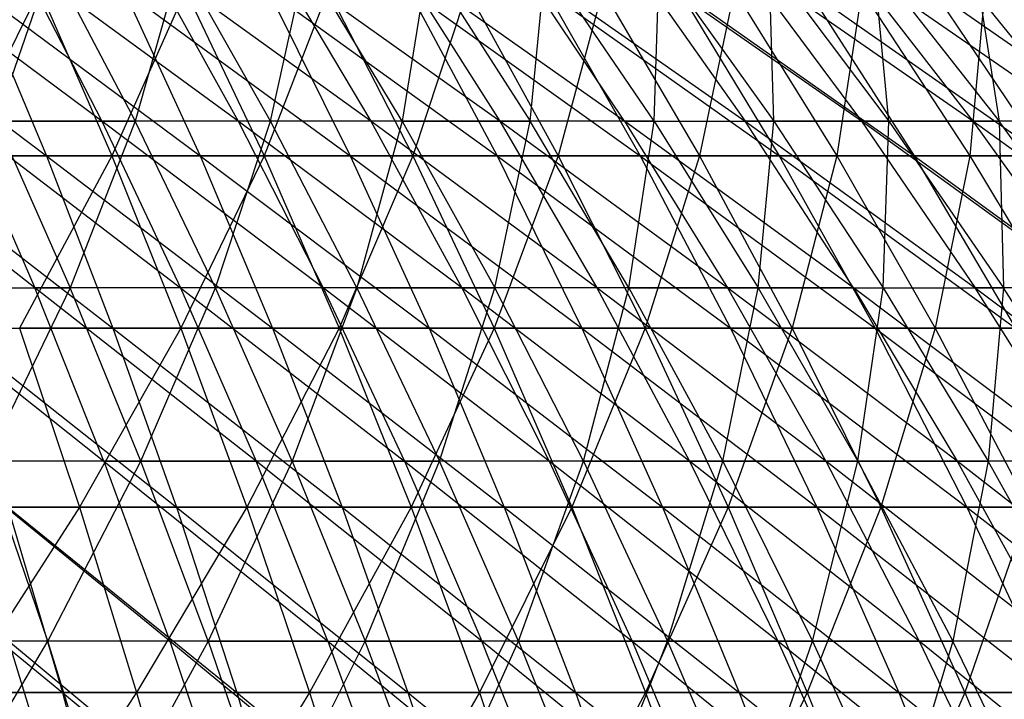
# Model space of a CAD drawing. Extents: x -125 to 125, y -143 to 0.
# Tile 301 of 406: x 17.32 to 27.79, y -46.67 to -39.44. Entities that reach past the tile are written whole.
import ezdxf

# ---------------------------------------------------------------- set-up
doc = ezdxf.new("R2010")
doc.units = 0
doc.header["$LTSCALE"] = 25.4
doc.layers.get('0').update_dxf_attribs({"linetype": 'CONTINUOUS'})

# ---------------------------------------------------------------- blocks, each defined once
blk = doc.blocks.new('NL2500027000_STL_3')
at = {"color": 0}
for p, q in [((18.195, -40.518, 33.584), (15.912, -38.823, 32.7)), ((18.195, -40.518, 33.584), (15.912, -38.823, 32.7)), ((17.074, -40.518, -34.168), (17.659, -38.823, -31.791)), ((17.074, -40.518, -34.168), (17.659, -38.823, -31.791)), ((19.643, -40.518, 32.758), (17.324, -38.823, 31.975)), ((17.324, -38.823, 31.975), (18.195, -40.518, 33.584)), ((17.324, -38.823, 31.975), (18.195, -40.518, 33.584)), ((19.643, -40.518, 32.758), (17.324, -38.823, 31.975)), ((17.659, -38.823, -31.791), (18.548, -40.518, -33.39)), ((17.659, -38.823, -31.791), (18.548, -40.518, -33.39)), ((19.029, -38.823, -30.99), (18.548, -40.518, -33.39)), ((19.029, -38.823, -30.99), (18.548, -40.518, -33.39)), ((21.053, -40.518, 31.87), (18.702, -38.823, 31.189)), ((18.702, -38.823, 31.189), (19.643, -40.518, 32.758)), ((18.702, -38.823, 31.189), (19.643, -40.518, 32.758)), ((21.053, -40.518, 31.87), (18.702, -38.823, 31.189)), ((19.987, -40.518, -32.55), (19.029, -38.823, -30.99)), ((19.987, -40.518, -32.55), (19.029, -38.823, -30.99)), ((19.987, -40.518, -32.55), (20.363, -38.823, -30.13)), ((19.987, -40.518, -32.55), (20.363, -38.823, -30.13)), ((22.423, -40.518, 30.921), (20.044, -38.823, 30.343)), ((20.044, -38.823, 30.343), (21.053, -40.518, 31.87)), ((20.044, -38.823, 30.343), (21.053, -40.518, 31.87)), ((22.423, -40.518, 30.921), (20.044, -38.823, 30.343)), ((21.387, -40.518, -31.647), (20.363, -38.823, -30.13)), ((21.387, -40.518, -31.647), (20.363, -38.823, -30.13)), ((23.751, -40.518, 29.914), (21.349, -38.823, 29.44)), ((21.349, -38.823, 29.44), (22.423, -40.518, 30.921)), ((21.349, -38.823, 29.44), (22.423, -40.518, 30.921)), ((23.751, -40.518, 29.914), (21.349, -38.823, 29.44)), ((21.658, -38.823, -29.214), (21.387, -40.518, -31.647)), ((21.658, -38.823, -29.214), (21.387, -40.518, -31.647)), ((21.658, -38.823, -29.214), (22.748, -40.518, -30.684)), ((21.658, -38.823, -29.214), (22.748, -40.518, -30.684)), ((23.751, -40.518, 29.914), (22.613, -38.823, 28.481)), ((22.613, -38.823, 28.481), (25.033, -40.518, 28.849)), ((23.751, -40.518, 29.914), (22.613, -38.823, 28.481)), ((22.613, -38.823, 28.481), (25.033, -40.518, 28.849)), ((22.748, -40.518, -30.684), (22.911, -38.823, -28.241)), ((22.748, -40.518, -30.684), (22.911, -38.823, -28.241)), ((24.064, -40.518, -29.662), (22.911, -38.823, -28.241)), ((24.064, -40.518, -29.662), (22.911, -38.823, -28.241)), ((26.268, -40.518, 27.73), (23.834, -38.823, 27.467)), ((23.834, -38.823, 27.467), (25.033, -40.518, 28.849)), ((23.834, -38.823, 27.467), (25.033, -40.518, 28.849)), ((26.268, -40.518, 27.73), (23.834, -38.823, 27.467)), ((24.064, -40.518, -29.662), (24.121, -38.823, -27.215)), ((24.064, -40.518, -29.662), (24.121, -38.823, -27.215)), ((24.121, -38.823, -27.215), (25.335, -40.518, -28.584)), ((24.121, -38.823, -27.215), (25.335, -40.518, -28.584)), ((27.452, -40.518, 26.558), (25.009, -38.823, 26.401)), ((25.009, -38.823, 26.401), (26.268, -40.518, 27.73)), ((25.009, -38.823, 26.401), (26.268, -40.518, 27.73)), ((27.452, -40.518, 26.558), (25.009, -38.823, 26.401)), ((25.335, -40.518, -28.584), (25.285, -38.823, -26.137)), ((25.285, -38.823, -26.137), (26.558, -40.518, -27.452)), ((25.285, -38.823, -26.137), (26.558, -40.518, -27.452)), ((25.335, -40.518, -28.584), (25.285, -38.823, -26.137)), ((28.584, -40.518, 25.335), (26.137, -38.823, 25.285)), ((26.137, -38.823, 25.285), (27.452, -40.518, 26.558)), ((26.137, -38.823, 25.285), (27.452, -40.518, 26.558)), ((28.584, -40.518, 25.335), (26.137, -38.823, 25.285)), ((26.558, -40.518, -27.452), (26.401, -38.823, -25.009)), ((26.401, -38.823, -25.009), (27.73, -40.518, -26.268)), ((26.401, -38.823, -25.009), (27.73, -40.518, -26.268)), ((26.558, -40.518, -27.452), (26.401, -38.823, -25.009)), ((27.215, -38.823, 24.121), (28.584, -40.518, 25.335)), ((27.215, -38.823, 24.121), (28.584, -40.518, 25.335)), ((27.467, -38.823, -23.834), (27.73, -40.518, -26.268)), ((27.467, -38.823, -23.834), (27.73, -40.518, -26.268)), ((15.275, -39.13, 38.117), (17.606, -40.888, 39.077)), ((15.275, -39.13, 38.117), (17.606, -40.888, 39.077)), ((17.534, -39.13, -37.132), (16.65, -40.888, -39.494)), ((17.534, -39.13, -37.132), (16.65, -40.888, -39.494)), ((16.868, -39.13, 37.439), (19.238, -40.888, 38.3)), ((16.868, -39.13, 37.439), (19.238, -40.888, 38.3)), ((16.868, -39.13, 37.439), (17.606, -40.888, 39.077)), ((16.868, -39.13, 37.439), (17.606, -40.888, 39.077)), ((17.534, -39.13, -37.132), (18.301, -40.888, -38.757)), ((17.534, -39.13, -37.132), (18.301, -40.888, -38.757)), ((19.083, -39.13, -36.36), (18.301, -40.888, -38.757)), ((19.083, -39.13, -36.36), (18.301, -40.888, -38.757)), ((18.432, -39.13, 36.695), (20.835, -40.888, 37.455)), ((18.432, -39.13, 36.695), (20.835, -40.888, 37.455)), ((18.432, -39.13, 36.695), (19.238, -40.888, 38.3)), ((18.432, -39.13, 36.695), (19.238, -40.888, 38.3)), ((19.083, -39.13, -36.36), (19.918, -40.888, -37.951)), ((19.083, -39.13, -36.36), (19.918, -40.888, -37.951)), ((20.599, -39.13, -35.523), (19.918, -40.888, -37.951)), ((20.599, -39.13, -35.523), (19.918, -40.888, -37.951)), ((19.962, -39.13, 35.885), (22.396, -40.888, 36.543)), ((19.962, -39.13, 35.885), (22.396, -40.888, 36.543)), ((19.962, -39.13, 35.885), (20.835, -40.888, 37.455)), ((19.962, -39.13, 35.885), (20.835, -40.888, 37.455)), ((20.599, -39.13, -35.523), (21.5, -40.888, -37.077)), ((20.599, -39.13, -35.523), (21.5, -40.888, -37.077)), ((21.457, -39.13, 35.012), (23.916, -40.888, 35.567)), ((21.457, -39.13, 35.012), (23.916, -40.888, 35.567)), ((21.457, -39.13, 35.012), (22.396, -40.888, 36.543)), ((21.457, -39.13, 35.012), (22.396, -40.888, 36.543)), ((22.079, -39.13, -34.623), (21.5, -40.888, -37.077)), ((22.079, -39.13, -34.623), (21.5, -40.888, -37.077)), ((22.079, -39.13, -34.623), (23.044, -40.888, -36.138)), ((22.079, -39.13, -34.623), (23.044, -40.888, -36.138)), ((22.914, -39.13, 34.076), (25.394, -40.888, 34.527)), ((22.914, -39.13, 34.076), (25.394, -40.888, 34.527)), ((22.914, -39.13, 34.076), (23.916, -40.888, 35.567)), ((22.914, -39.13, 34.076), (23.916, -40.888, 35.567)), ((23.519, -39.13, -33.662), (23.044, -40.888, -36.138)), ((23.519, -39.13, -33.662), (23.044, -40.888, -36.138)), ((23.519, -39.13, -33.662), (24.547, -40.888, -35.134)), ((23.519, -39.13, -33.662), (24.547, -40.888, -35.134)), ((24.33, -39.13, 33.08), (26.827, -40.888, 33.426)), ((24.33, -39.13, 33.08), (26.827, -40.888, 33.426)), ((24.33, -39.13, 33.08), (25.394, -40.888, 34.527)), ((24.33, -39.13, 33.08), (25.394, -40.888, 34.527)), ((24.917, -39.13, -32.641), (24.547, -40.888, -35.134)), ((24.917, -39.13, -32.641), (24.547, -40.888, -35.134)), ((24.917, -39.13, -32.641), (26.007, -40.888, -34.068)), ((24.917, -39.13, -32.641), (26.007, -40.888, -34.068)), ((25.703, -39.13, 32.025), (28.213, -40.888, 32.265)), ((25.703, -39.13, 32.025), (28.213, -40.888, 32.265)), ((25.703, -39.13, 32.025), (26.827, -40.888, 33.426)), ((25.703, -39.13, 32.025), (26.827, -40.888, 33.426)), ((26.271, -39.13, -31.561), (26.007, -40.888, -34.068)), ((26.271, -39.13, -31.561), (26.007, -40.888, -34.068)), ((26.271, -39.13, -31.561), (27.42, -40.888, -32.942)), ((26.271, -39.13, -31.561), (27.42, -40.888, -32.942)), ((27.03, -39.13, 30.913), (29.548, -40.888, 31.047)), ((27.03, -39.13, 30.913), (29.548, -40.888, 31.047)), ((27.03, -39.13, 30.913), (28.213, -40.888, 32.265)), ((27.03, -39.13, 30.913), (28.213, -40.888, 32.265)), ((27.578, -39.13, -30.426), (27.42, -40.888, -32.942)), ((27.578, -39.13, -30.426), (27.42, -40.888, -32.942)), ((17.482, -42.29, 35.925), (15.199, -40.518, 35.042)), ((17.482, -42.29, 35.925), (15.199, -40.518, 35.042)), ((16.713, -40.518, 34.345), (17.482, -42.29, 35.925)), ((16.713, -40.518, 34.345), (17.482, -42.29, 35.925)), ((16.713, -40.518, 34.345), (19.032, -42.29, 35.128)), ((18.195, -40.518, 33.584), (16.713, -40.518, 34.345)), ((18.195, -40.518, 33.584), (16.713, -40.518, 34.345)), ((16.713, -40.518, 34.345), (19.032, -42.29, 35.128)), ((17.074, -40.518, -34.168), (18.548, -40.518, -33.39)), ((17.074, -40.518, -34.168), (18.548, -40.518, -33.39)), ((17.074, -40.518, -34.168), (17.859, -42.29, -35.739)), ((17.074, -40.518, -34.168), (17.859, -42.29, -35.739)), ((18.548, -40.518, -33.39), (17.859, -42.29, -35.739)), ((18.548, -40.518, -33.39), (17.859, -42.29, -35.739)), ((19.643, -40.518, 32.758), (18.195, -40.518, 33.584)), ((19.643, -40.518, 32.758), (18.195, -40.518, 33.584)), ((20.546, -42.29, 34.265), (18.195, -40.518, 33.584)), ((18.195, -40.518, 33.584), (19.032, -42.29, 35.128)), ((18.195, -40.518, 33.584), (19.032, -42.29, 35.128)), ((20.546, -42.29, 34.265), (18.195, -40.518, 33.584)), ((19.401, -42.29, -34.926), (18.548, -40.518, -33.39)), ((19.401, -42.29, -34.926), (18.548, -40.518, -33.39)), ((19.987, -40.518, -32.55), (18.548, -40.518, -33.39)), ((19.987, -40.518, -32.55), (18.548, -40.518, -33.39)), ((19.401, -42.29, -34.926), (19.987, -40.518, -32.55)), ((19.401, -42.29, -34.926), (19.987, -40.518, -32.55)), ((21.053, -40.518, 31.87), (19.643, -40.518, 32.758)), ((21.053, -40.518, 31.87), (19.643, -40.518, 32.758)), ((22.021, -42.29, 33.336), (19.643, -40.518, 32.758)), ((19.643, -40.518, 32.758), (20.546, -42.29, 34.265)), ((19.643, -40.518, 32.758), (20.546, -42.29, 34.265)), ((22.021, -42.29, 33.336), (19.643, -40.518, 32.758)), ((20.906, -42.29, -34.047), (19.987, -40.518, -32.55)), ((20.906, -42.29, -34.047), (19.987, -40.518, -32.55)), ((21.387, -40.518, -31.647), (19.987, -40.518, -32.55)), ((21.387, -40.518, -31.647), (19.987, -40.518, -32.55)), ((21.387, -40.518, -31.647), (20.906, -42.29, -34.047)), ((21.387, -40.518, -31.647), (20.906, -42.29, -34.047)), ((22.423, -40.518, 30.921), (21.053, -40.518, 31.87)), ((22.423, -40.518, 30.921), (21.053, -40.518, 31.87)), ((23.455, -42.29, 32.344), (21.053, -40.518, 31.87)), ((21.053, -40.518, 31.87), (22.021, -42.29, 33.336)), ((21.053, -40.518, 31.87), (22.021, -42.29, 33.336)), ((23.455, -42.29, 32.344), (21.053, -40.518, 31.87)), ((21.387, -40.518, -31.647), (22.748, -40.518, -30.684)), ((21.387, -40.518, -31.647), (22.748, -40.518, -30.684)), ((21.387, -40.518, -31.647), (22.371, -42.29, -33.102)), ((21.387, -40.518, -31.647), (22.371, -42.29, -33.102)), ((22.371, -42.29, -33.102), (22.748, -40.518, -30.684)), ((22.371, -42.29, -33.102), (22.748, -40.518, -30.684)), ((23.751, -40.518, 29.914), (22.423, -40.518, 30.921)), ((23.751, -40.518, 29.914), (22.423, -40.518, 30.921)), ((24.843, -42.29, 31.29), (22.423, -40.518, 30.921)), ((22.423, -40.518, 30.921), (23.455, -42.29, 32.344)), ((22.423, -40.518, 30.921), (23.455, -42.29, 32.344)), ((24.843, -42.29, 31.29), (22.423, -40.518, 30.921)), ((23.794, -42.29, -32.095), (22.748, -40.518, -30.684)), ((23.794, -42.29, -32.095), (22.748, -40.518, -30.684)), ((24.064, -40.518, -29.662), (22.748, -40.518, -30.684)), ((24.064, -40.518, -29.662), (22.748, -40.518, -30.684)), ((26.184, -42.29, 30.176), (23.751, -40.518, 29.914)), ((23.751, -40.518, 29.914), (25.033, -40.518, 28.849)), ((23.751, -40.518, 29.914), (25.033, -40.518, 28.849)), ((23.751, -40.518, 29.914), (24.843, -42.29, 31.29)), ((23.751, -40.518, 29.914), (24.843, -42.29, 31.29)), ((26.184, -42.29, 30.176), (23.751, -40.518, 29.914)), ((23.794, -42.29, -32.095), (24.064, -40.518, -29.662)), ((23.794, -42.29, -32.095), (24.064, -40.518, -29.662)), ((24.064, -40.518, -29.662), (25.335, -40.518, -28.584)), ((24.064, -40.518, -29.662), (25.335, -40.518, -28.584)), ((24.064, -40.518, -29.662), (25.171, -42.29, -31.027)), ((24.064, -40.518, -29.662), (25.171, -42.29, -31.027)), ((26.184, -42.29, 30.176), (25.033, -40.518, 28.849)), ((25.033, -40.518, 28.849), (27.476, -42.29, 29.005)), ((26.184, -42.29, 30.176), (25.033, -40.518, 28.849)), ((26.268, -40.518, 27.73), (25.033, -40.518, 28.849)), ((26.268, -40.518, 27.73), (25.033, -40.518, 28.849)), ((25.033, -40.518, 28.849), (27.476, -42.29, 29.005)), ((25.171, -42.29, -31.027), (25.335, -40.518, -28.584)), ((25.171, -42.29, -31.027), (25.335, -40.518, -28.584)), ((25.335, -40.518, -28.584), (26.558, -40.518, -27.452)), ((25.335, -40.518, -28.584), (26.558, -40.518, -27.452)), ((25.335, -40.518, -28.584), (26.5, -42.29, -29.899)), ((25.335, -40.518, -28.584), (26.5, -42.29, -29.899)), ((27.452, -40.518, 26.558), (26.268, -40.518, 27.73)), ((27.452, -40.518, 26.558), (26.268, -40.518, 27.73)), ((28.715, -42.29, 27.779), (26.268, -40.518, 27.73)), ((26.268, -40.518, 27.73), (27.476, -42.29, 29.005)), ((26.268, -40.518, 27.73), (27.476, -42.29, 29.005)), ((28.715, -42.29, 27.779), (26.268, -40.518, 27.73)), ((26.5, -42.29, -29.899), (26.558, -40.518, -27.452)), ((26.5, -42.29, -29.899), (26.558, -40.518, -27.452)), ((26.558, -40.518, -27.452), (27.73, -40.518, -26.268)), ((26.558, -40.518, -27.452), (27.73, -40.518, -26.268)), ((26.558, -40.518, -27.452), (27.779, -42.29, -28.715)), ((26.558, -40.518, -27.452), (27.779, -42.29, -28.715)), ((28.584, -40.518, 25.335), (27.452, -40.518, 26.558)), ((28.584, -40.518, 25.335), (27.452, -40.518, 26.558)), ((29.899, -42.29, 26.5), (27.452, -40.518, 26.558)), ((27.452, -40.518, 26.558), (28.715, -42.29, 27.779)), ((27.452, -40.518, 26.558), (28.715, -42.29, 27.779)), ((29.899, -42.29, 26.5), (27.452, -40.518, 26.558)), ((29.005, -42.29, -27.476), (27.73, -40.518, -26.268)), ((27.73, -40.518, -26.268), (27.779, -42.29, -28.715)), ((29.005, -42.29, -27.476), (27.73, -40.518, -26.268)), ((28.849, -40.518, -25.033), (27.73, -40.518, -26.268)), ((28.849, -40.518, -25.033), (27.73, -40.518, -26.268)), ((27.73, -40.518, -26.268), (27.779, -42.29, -28.715)), ((15.943, -40.888, 39.784), (17.606, -40.888, 39.077)), ((15.943, -40.888, 39.784), (17.606, -40.888, 39.077)), ((15.943, -40.888, 39.784), (18.313, -42.72, 40.646)), ((15.943, -40.888, 39.784), (18.313, -42.72, 40.646)), ((18.301, -40.888, -38.757), (16.65, -40.888, -39.494)), ((18.301, -40.888, -38.757), (16.65, -40.888, -39.494)), ((18.301, -40.888, -38.757), (17.319, -42.72, -41.079)), ((18.301, -40.888, -38.757), (17.319, -42.72, -41.079)), ((17.606, -40.888, 39.077), (19.238, -40.888, 38.3)), ((17.606, -40.888, 39.077), (19.238, -40.888, 38.3)), ((17.606, -40.888, 39.077), (20.01, -42.72, 39.838)), ((17.606, -40.888, 39.077), (20.01, -42.72, 39.838)), ((17.606, -40.888, 39.077), (18.313, -42.72, 40.646)), ((17.606, -40.888, 39.077), (18.313, -42.72, 40.646)), ((19.918, -40.888, -37.951), (18.301, -40.888, -38.757)), ((18.301, -40.888, -38.757), (19.035, -42.72, -40.313)), ((18.301, -40.888, -38.757), (19.035, -42.72, -40.313)), ((19.918, -40.888, -37.951), (18.301, -40.888, -38.757)), ((19.918, -40.888, -37.951), (19.035, -42.72, -40.313)), ((19.918, -40.888, -37.951), (19.035, -42.72, -40.313)), ((19.238, -40.888, 38.3), (20.835, -40.888, 37.455)), ((19.238, -40.888, 38.3), (20.835, -40.888, 37.455)), ((19.238, -40.888, 38.3), (21.672, -42.72, 38.959)), ((19.238, -40.888, 38.3), (21.672, -42.72, 38.959)), ((19.238, -40.888, 38.3), (20.01, -42.72, 39.838)), ((19.238, -40.888, 38.3), (20.01, -42.72, 39.838)), ((21.5, -40.888, -37.077), (19.918, -40.888, -37.951)), ((19.918, -40.888, -37.951), (20.718, -42.72, -39.474)), ((19.918, -40.888, -37.951), (20.718, -42.72, -39.474)), ((21.5, -40.888, -37.077), (19.918, -40.888, -37.951)), ((21.5, -40.888, -37.077), (20.718, -42.72, -39.474)), ((21.5, -40.888, -37.077), (20.718, -42.72, -39.474)), ((20.835, -40.888, 37.455), (22.396, -40.888, 36.543)), ((20.835, -40.888, 37.455), (22.396, -40.888, 36.543)), ((20.835, -40.888, 37.455), (23.295, -42.72, 38.011)), ((20.835, -40.888, 37.455), (23.295, -42.72, 38.011)), ((20.835, -40.888, 37.455), (21.672, -42.72, 38.959)), ((20.835, -40.888, 37.455), (21.672, -42.72, 38.959)), ((23.044, -40.888, -36.138), (21.5, -40.888, -37.077)), ((21.5, -40.888, -37.077), (22.364, -42.72, -38.566)), ((21.5, -40.888, -37.077), (22.364, -42.72, -38.566)), ((23.044, -40.888, -36.138), (21.5, -40.888, -37.077)), ((23.044, -40.888, -36.138), (22.364, -42.72, -38.566)), ((23.044, -40.888, -36.138), (22.364, -42.72, -38.566)), ((22.396, -40.888, 36.543), (23.916, -40.888, 35.567)), ((22.396, -40.888, 36.543), (23.916, -40.888, 35.567)), ((22.396, -40.888, 36.543), (24.877, -42.72, 36.995)), ((22.396, -40.888, 36.543), (24.877, -42.72, 36.995)), ((22.396, -40.888, 36.543), (23.295, -42.72, 38.011)), ((22.396, -40.888, 36.543), (23.295, -42.72, 38.011)), ((24.547, -40.888, -35.134), (23.044, -40.888, -36.138)), ((23.044, -40.888, -36.138), (23.969, -42.72, -37.589)), ((23.044, -40.888, -36.138), (23.969, -42.72, -37.589)), ((24.547, -40.888, -35.134), (23.044, -40.888, -36.138)), ((23.916, -40.888, 35.567), (25.394, -40.888, 34.527)), ((23.916, -40.888, 35.567), (25.394, -40.888, 34.527)), ((23.916, -40.888, 35.567), (26.414, -42.72, 35.913)), ((23.916, -40.888, 35.567), (26.414, -42.72, 35.913)), ((23.916, -40.888, 35.567), (24.877, -42.72, 36.995)), ((23.916, -40.888, 35.567), (24.877, -42.72, 36.995)), ((24.547, -40.888, -35.134), (23.969, -42.72, -37.589)), ((24.547, -40.888, -35.134), (23.969, -42.72, -37.589)), ((26.007, -40.888, -34.068), (24.547, -40.888, -35.134)), ((24.547, -40.888, -35.134), (25.533, -42.72, -36.545)), ((24.547, -40.888, -35.134), (25.533, -42.72, -36.545)), ((26.007, -40.888, -34.068), (24.547, -40.888, -35.134)), ((25.394, -40.888, 34.527), (26.827, -40.888, 33.426)), ((25.394, -40.888, 34.527), (26.827, -40.888, 33.426)), ((25.394, -40.888, 34.527), (27.904, -42.72, 34.768)), ((25.394, -40.888, 34.527), (27.904, -42.72, 34.768)), ((25.394, -40.888, 34.527), (26.414, -42.72, 35.913)), ((25.394, -40.888, 34.527), (26.414, -42.72, 35.913)), ((26.007, -40.888, -34.068), (25.533, -42.72, -36.545)), ((26.007, -40.888, -34.068), (25.533, -42.72, -36.545)), ((27.42, -40.888, -32.942), (26.007, -40.888, -34.068)), ((26.007, -40.888, -34.068), (27.051, -42.72, -35.436)), ((26.007, -40.888, -34.068), (27.051, -42.72, -35.436)), ((27.42, -40.888, -32.942), (26.007, -40.888, -34.068)), ((26.827, -40.888, 33.426), (28.213, -40.888, 32.265)), ((26.827, -40.888, 33.426), (28.213, -40.888, 32.265)), ((26.827, -40.888, 33.426), (29.345, -42.72, 33.56)), ((26.827, -40.888, 33.426), (29.345, -42.72, 33.56)), ((26.827, -40.888, 33.426), (27.904, -42.72, 34.768)), ((26.827, -40.888, 33.426), (27.904, -42.72, 34.768)), ((27.42, -40.888, -32.942), (27.051, -42.72, -35.436)), ((27.42, -40.888, -32.942), (27.051, -42.72, -35.436)), ((28.784, -40.888, -31.756), (27.42, -40.888, -32.942)), ((27.42, -40.888, -32.942), (28.52, -42.72, -34.264)), ((27.42, -40.888, -32.942), (28.52, -42.72, -34.264)), ((28.784, -40.888, -31.756), (27.42, -40.888, -32.942)), ((15.898, -42.29, 36.653), (18.217, -44.133, 37.436)), ((15.898, -42.29, 36.653), (18.217, -44.133, 37.436)), ((15.898, -42.29, 36.653), (17.482, -42.29, 35.925)), ((15.898, -42.29, 36.653), (17.482, -42.29, 35.925)), ((16.283, -42.29, -36.484), (17.859, -42.29, -35.739)), ((16.283, -42.29, -36.484), (17.859, -42.29, -35.739)), ((17.859, -42.29, -35.739), (16.968, -44.133, -38.019)), ((17.859, -42.29, -35.739), (16.968, -44.133, -38.019)), ((19.032, -42.29, 35.128), (17.482, -42.29, 35.925)), ((19.032, -42.29, 35.128), (17.482, -42.29, 35.925)), ((19.833, -44.133, 36.606), (17.482, -42.29, 35.925)), ((18.217, -44.133, 37.436), (17.482, -42.29, 35.925)), ((19.833, -44.133, 36.606), (17.482, -42.29, 35.925)), ((18.217, -44.133, 37.436), (17.482, -42.29, 35.925)), ((18.61, -44.133, -37.242), (17.859, -42.29, -35.739)), ((18.61, -44.133, -37.242), (17.859, -42.29, -35.739)), ((19.401, -42.29, -34.926), (17.859, -42.29, -35.739)), ((19.401, -42.29, -34.926), (17.859, -42.29, -35.739)), ((18.61, -44.133, -37.242), (19.401, -42.29, -34.926)), ((18.61, -44.133, -37.242), (19.401, -42.29, -34.926)), ((19.032, -42.29, 35.128), (19.833, -44.133, 36.606)), ((19.032, -42.29, 35.128), (19.833, -44.133, 36.606)), ((19.032, -42.29, 35.128), (21.411, -44.133, 35.706)), ((20.546, -42.29, 34.265), (19.032, -42.29, 35.128)), ((20.546, -42.29, 34.265), (19.032, -42.29, 35.128)), ((19.032, -42.29, 35.128), (21.411, -44.133, 35.706)), ((20.217, -44.133, -36.395), (19.401, -42.29, -34.926)), ((20.217, -44.133, -36.395), (19.401, -42.29, -34.926)), ((20.906, -42.29, -34.047), (19.401, -42.29, -34.926)), ((20.906, -42.29, -34.047), (19.401, -42.29, -34.926)), ((20.906, -42.29, -34.047), (20.217, -44.133, -36.395)), ((20.906, -42.29, -34.047), (20.217, -44.133, -36.395)), ((22.021, -42.29, 33.336), (20.546, -42.29, 34.265)), ((22.021, -42.29, 33.336), (20.546, -42.29, 34.265)), ((22.948, -44.133, 34.738), (20.546, -42.29, 34.265)), ((20.546, -42.29, 34.265), (21.411, -44.133, 35.706)), ((20.546, -42.29, 34.265), (21.411, -44.133, 35.706)), ((22.948, -44.133, 34.738), (20.546, -42.29, 34.265)), ((20.906, -42.29, -34.047), (22.371, -42.29, -33.102)), ((20.906, -42.29, -34.047), (22.371, -42.29, -33.102)), ((20.906, -42.29, -34.047), (21.785, -44.133, -35.479)), ((20.906, -42.29, -34.047), (21.785, -44.133, -35.479)), ((21.785, -44.133, -35.479), (22.371, -42.29, -33.102)), ((21.785, -44.133, -35.479), (22.371, -42.29, -33.102)), ((23.455, -42.29, 32.344), (22.021, -42.29, 33.336)), ((23.455, -42.29, 32.344), (22.021, -42.29, 33.336)), ((24.441, -44.133, 33.704), (22.021, -42.29, 33.336)), ((22.021, -42.29, 33.336), (22.948, -44.133, 34.738)), ((22.021, -42.29, 33.336), (22.948, -44.133, 34.738)), ((24.441, -44.133, 33.704), (22.021, -42.29, 33.336)), ((23.312, -44.133, -34.495), (22.371, -42.29, -33.102)), ((23.312, -44.133, -34.495), (22.371, -42.29, -33.102)), ((23.794, -42.29, -32.095), (22.371, -42.29, -33.102)), ((23.794, -42.29, -32.095), (22.371, -42.29, -33.102)), ((23.312, -44.133, -34.495), (23.794, -42.29, -32.095)), ((23.312, -44.133, -34.495), (23.794, -42.29, -32.095)), ((24.843, -42.29, 31.29), (23.455, -42.29, 32.344)), ((24.843, -42.29, 31.29), (23.455, -42.29, 32.344)), ((25.888, -44.133, 32.606), (23.455, -42.29, 32.344)), ((23.455, -42.29, 32.344), (24.441, -44.133, 33.704)), ((23.455, -42.29, 32.344), (24.441, -44.133, 33.704)), ((25.888, -44.133, 32.606), (23.455, -42.29, 32.344)), ((23.794, -42.29, -32.095), (25.171, -42.29, -31.027)), ((23.794, -42.29, -32.095), (25.171, -42.29, -31.027)), ((23.794, -42.29, -32.095), (24.794, -44.133, -33.445)), ((23.794, -42.29, -32.095), (24.794, -44.133, -33.445)), ((24.794, -44.133, -33.445), (25.171, -42.29, -31.027)), ((24.794, -44.133, -33.445), (25.171, -42.29, -31.027)), ((26.184, -42.29, 30.176), (24.843, -42.29, 31.29)), ((26.184, -42.29, 30.176), (24.843, -42.29, 31.29)), ((27.286, -44.133, 31.446), (24.843, -42.29, 31.29)), ((24.843, -42.29, 31.29), (25.888, -44.133, 32.606)), ((24.843, -42.29, 31.29), (25.888, -44.133, 32.606)), ((27.286, -44.133, 31.446), (24.843, -42.29, 31.29)), ((25.171, -42.29, -31.027), (26.5, -42.29, -29.899)), ((25.171, -42.29, -31.027), (26.5, -42.29, -29.899)), ((25.171, -42.29, -31.027), (26.23, -44.133, -32.331)), ((25.171, -42.29, -31.027), (26.23, -44.133, -32.331)), ((28.631, -44.133, 30.225), (26.184, -42.29, 30.176)), ((26.184, -42.29, 30.176), (27.476, -42.29, 29.005)), ((26.184, -42.29, 30.176), (27.476, -42.29, 29.005)), ((26.184, -42.29, 30.176), (27.286, -44.133, 31.446)), ((26.184, -42.29, 30.176), (27.286, -44.133, 31.446)), ((28.631, -44.133, 30.225), (26.184, -42.29, 30.176)), ((26.23, -44.133, -32.331), (26.5, -42.29, -29.899)), ((26.23, -44.133, -32.331), (26.5, -42.29, -29.899)), ((26.5, -42.29, -29.899), (27.779, -42.29, -28.715)), ((26.5, -42.29, -29.899), (27.779, -42.29, -28.715)), ((26.5, -42.29, -29.899), (27.615, -44.133, -31.157)), ((26.5, -42.29, -29.899), (27.615, -44.133, -31.157)), ((28.631, -44.133, 30.225), (27.476, -42.29, 29.005)), ((27.476, -42.29, 29.005), (29.922, -44.133, 28.948)), ((28.631, -44.133, 30.225), (27.476, -42.29, 29.005)), ((28.715, -42.29, 27.779), (27.476, -42.29, 29.005)), ((28.715, -42.29, 27.779), (27.476, -42.29, 29.005)), ((27.476, -42.29, 29.005), (29.922, -44.133, 28.948)), ((27.779, -42.29, -28.715), (27.615, -44.133, -31.157)), ((27.779, -42.29, -28.715), (27.615, -44.133, -31.157)), ((28.948, -44.133, -29.922), (27.779, -42.29, -28.715)), ((28.948, -44.133, -29.922), (27.779, -42.29, -28.715)), ((29.005, -42.29, -27.476), (27.779, -42.29, -28.715)), ((29.005, -42.29, -27.476), (27.779, -42.29, -28.715)), ((16.583, -42.72, 41.382), (18.313, -42.72, 40.646)), ((16.583, -42.72, 41.382), (18.313, -42.72, 40.646)), ((16.583, -42.72, 41.382), (18.988, -44.622, 42.144)), ((16.583, -42.72, 41.382), (18.988, -44.622, 42.144)), ((19.035, -42.72, -40.313), (17.319, -42.72, -41.079)), ((17.319, -42.72, -41.079), (17.957, -44.622, -42.593)), ((17.319, -42.72, -41.079), (17.957, -44.622, -42.593)), ((19.035, -42.72, -40.313), (17.319, -42.72, -41.079)), ((19.035, -42.72, -40.313), (17.957, -44.622, -42.593)), ((19.035, -42.72, -40.313), (17.957, -44.622, -42.593)), ((18.313, -42.72, 40.646), (20.01, -42.72, 39.838)), ((18.313, -42.72, 40.646), (20.01, -42.72, 39.838)), ((18.313, -42.72, 40.646), (20.747, -44.622, 41.306)), ((18.313, -42.72, 40.646), (20.747, -44.622, 41.306)), ((18.313, -42.72, 40.646), (18.988, -44.622, 42.144)), ((18.313, -42.72, 40.646), (18.988, -44.622, 42.144)), ((20.718, -42.72, -39.474), (19.035, -42.72, -40.313)), ((19.035, -42.72, -40.313), (19.737, -44.622, -41.798)), ((19.035, -42.72, -40.313), (19.737, -44.622, -41.798)), ((20.718, -42.72, -39.474), (19.035, -42.72, -40.313)), ((20.718, -42.72, -39.474), (19.737, -44.622, -41.798)), ((20.718, -42.72, -39.474), (19.737, -44.622, -41.798)), ((20.01, -42.72, 39.838), (21.672, -42.72, 38.959)), ((20.01, -42.72, 39.838), (21.672, -42.72, 38.959)), ((20.01, -42.72, 39.838), (22.47, -44.622, 40.394)), ((20.01, -42.72, 39.838), (22.47, -44.622, 40.394)), ((20.01, -42.72, 39.838), (20.747, -44.622, 41.306)), ((20.01, -42.72, 39.838), (20.747, -44.622, 41.306)), ((22.364, -42.72, -38.566), (20.718, -42.72, -39.474)), ((20.718, -42.72, -39.474), (21.481, -44.622, -40.929)), ((20.718, -42.72, -39.474), (21.481, -44.622, -40.929)), ((22.364, -42.72, -38.566), (20.718, -42.72, -39.474)), ((22.364, -42.72, -38.566), (21.481, -44.622, -40.929)), ((22.364, -42.72, -38.566), (21.481, -44.622, -40.929)), ((21.672, -42.72, 38.959), (23.295, -42.72, 38.011)), ((21.672, -42.72, 38.959), (23.295, -42.72, 38.011)), ((21.672, -42.72, 38.959), (24.153, -44.622, 39.411)), ((21.672, -42.72, 38.959), (24.153, -44.622, 39.411)), ((21.672, -42.72, 38.959), (22.47, -44.622, 40.394)), ((21.672, -42.72, 38.959), (22.47, -44.622, 40.394)), ((23.969, -42.72, -37.589), (22.364, -42.72, -38.566)), ((22.364, -42.72, -38.566), (23.188, -44.622, -39.987)), ((22.364, -42.72, -38.566), (23.188, -44.622, -39.987)), ((23.969, -42.72, -37.589), (22.364, -42.72, -38.566)), ((23.969, -42.72, -37.589), (23.188, -44.622, -39.987)), ((23.969, -42.72, -37.589), (23.188, -44.622, -39.987)), ((23.295, -42.72, 38.011), (24.877, -42.72, 36.995)), ((23.295, -42.72, 38.011), (24.877, -42.72, 36.995)), ((23.295, -42.72, 38.011), (25.793, -44.622, 38.358)), ((23.295, -42.72, 38.011), (25.793, -44.622, 38.358)), ((23.295, -42.72, 38.011), (24.153, -44.622, 39.411)), ((23.295, -42.72, 38.011), (24.153, -44.622, 39.411)), ((25.533, -42.72, -36.545), (23.969, -42.72, -37.589)), ((23.969, -42.72, -37.589), (24.853, -44.622, -38.974)), ((23.969, -42.72, -37.589), (24.853, -44.622, -38.974)), ((25.533, -42.72, -36.545), (23.969, -42.72, -37.589)), ((25.533, -42.72, -36.545), (24.853, -44.622, -38.974)), ((25.533, -42.72, -36.545), (24.853, -44.622, -38.974)), ((24.877, -42.72, 36.995), (26.414, -42.72, 35.913)), ((24.877, -42.72, 36.995), (26.414, -42.72, 35.913)), ((24.877, -42.72, 36.995), (27.387, -44.622, 37.236)), ((24.877, -42.72, 36.995), (27.387, -44.622, 37.236)), ((24.877, -42.72, 36.995), (25.793, -44.622, 38.358)), ((24.877, -42.72, 36.995), (25.793, -44.622, 38.358)), ((27.051, -42.72, -35.436), (25.533, -42.72, -36.545)), ((25.533, -42.72, -36.545), (26.474, -44.622, -37.891)), ((25.533, -42.72, -36.545), (26.474, -44.622, -37.891)), ((27.051, -42.72, -35.436), (25.533, -42.72, -36.545)), ((26.414, -42.72, 35.913), (27.904, -42.72, 34.768)), ((26.414, -42.72, 35.913), (27.904, -42.72, 34.768)), ((26.414, -42.72, 35.913), (28.933, -44.622, 36.049)), ((26.414, -42.72, 35.913), (28.933, -44.622, 36.049)), ((26.414, -42.72, 35.913), (27.387, -44.622, 37.236)), ((26.414, -42.72, 35.913), (27.387, -44.622, 37.236)), ((27.051, -42.72, -35.436), (26.474, -44.622, -37.891)), ((27.051, -42.72, -35.436), (26.474, -44.622, -37.891)), ((28.52, -42.72, -34.264), (27.051, -42.72, -35.436)), ((27.051, -42.72, -35.436), (28.047, -44.622, -36.742)), ((27.051, -42.72, -35.436), (28.047, -44.622, -36.742)), ((28.52, -42.72, -34.264), (27.051, -42.72, -35.436)), ((18.217, -44.133, 37.436), (16.567, -44.133, 38.195)), ((18.217, -44.133, 37.436), (16.567, -44.133, 38.195)), ((18.918, -46.047, 38.876), (16.567, -44.133, 38.195)), ((18.918, -46.047, 38.876), (16.567, -44.133, 38.195)), ((17.62, -46.047, -39.48), (16.968, -44.133, -38.019)), ((17.62, -46.047, -39.48), (16.968, -44.133, -38.019)), ((18.61, -44.133, -37.242), (16.968, -44.133, -38.019)), ((18.61, -44.133, -37.242), (16.968, -44.133, -38.019)), ((17.62, -46.047, -39.48), (18.61, -44.133, -37.242)), ((17.62, -46.047, -39.48), (18.61, -44.133, -37.242)), ((18.217, -44.133, 37.436), (18.918, -46.047, 38.876)), ((18.217, -44.133, 37.436), (18.918, -46.047, 38.876)), ((18.217, -44.133, 37.436), (20.595, -46.047, 38.013)), ((18.217, -44.133, 37.436), (20.595, -46.047, 38.013)), ((18.217, -44.133, 37.436), (19.833, -44.133, 36.606)), ((18.217, -44.133, 37.436), (19.833, -44.133, 36.606)), ((19.326, -46.047, -38.674), (18.61, -44.133, -37.242)), ((19.326, -46.047, -38.674), (18.61, -44.133, -37.242)), ((20.217, -44.133, -36.395), (18.61, -44.133, -37.242)), ((20.217, -44.133, -36.395), (18.61, -44.133, -37.242)), ((20.217, -44.133, -36.395), (19.326, -46.047, -38.674)), ((20.217, -44.133, -36.395), (19.326, -46.047, -38.674)), ((21.411, -44.133, 35.706), (19.833, -44.133, 36.606)), ((21.411, -44.133, 35.706), (19.833, -44.133, 36.606)), ((22.234, -46.047, 37.079), (19.833, -44.133, 36.606)), ((20.595, -46.047, 38.013), (19.833, -44.133, 36.606)), ((22.234, -46.047, 37.079), (19.833, -44.133, 36.606)), ((20.595, -46.047, 38.013), (19.833, -44.133, 36.606)), ((20.217, -44.133, -36.395), (21.785, -44.133, -35.479)), ((20.217, -44.133, -36.395), (21.785, -44.133, -35.479)), ((20.217, -44.133, -36.395), (20.994, -46.047, -37.794)), ((20.217, -44.133, -36.395), (20.994, -46.047, -37.794)), ((20.994, -46.047, -37.794), (21.785, -44.133, -35.479)), ((20.994, -46.047, -37.794), (21.785, -44.133, -35.479)), ((21.411, -44.133, 35.706), (22.234, -46.047, 37.079)), ((21.411, -44.133, 35.706), (22.234, -46.047, 37.079)), ((21.411, -44.133, 35.706), (23.83, -46.047, 36.074)), ((22.948, -44.133, 34.738), (21.411, -44.133, 35.706)), ((22.948, -44.133, 34.738), (21.411, -44.133, 35.706)), ((21.411, -44.133, 35.706), (23.83, -46.047, 36.074)), ((22.623, -46.047, -36.843), (21.785, -44.133, -35.479)), ((22.623, -46.047, -36.843), (21.785, -44.133, -35.479)), ((23.312, -44.133, -34.495), (21.785, -44.133, -35.479)), ((23.312, -44.133, -34.495), (21.785, -44.133, -35.479)), ((22.623, -46.047, -36.843), (23.312, -44.133, -34.495)), ((22.623, -46.047, -36.843), (23.312, -44.133, -34.495)), ((24.441, -44.133, 33.704), (22.948, -44.133, 34.738)), ((24.441, -44.133, 33.704), (22.948, -44.133, 34.738)), ((25.381, -46.047, 35), (22.948, -44.133, 34.738)), ((22.948, -44.133, 34.738), (23.83, -46.047, 36.074)), ((22.948, -44.133, 34.738), (23.83, -46.047, 36.074)), ((25.381, -46.047, 35), (22.948, -44.133, 34.738)), ((23.312, -44.133, -34.495), (24.794, -44.133, -33.445)), ((23.312, -44.133, -34.495), (24.794, -44.133, -33.445)), ((23.312, -44.133, -34.495), (24.208, -46.047, -35.821)), ((23.312, -44.133, -34.495), (24.208, -46.047, -35.821)), ((24.208, -46.047, -35.821), (24.794, -44.133, -33.445)), ((24.208, -46.047, -35.821), (24.794, -44.133, -33.445)), ((25.888, -44.133, 32.606), (24.441, -44.133, 33.704)), ((25.888, -44.133, 32.606), (24.441, -44.133, 33.704)), ((26.883, -46.047, 33.86), (24.441, -44.133, 33.704)), ((24.441, -44.133, 33.704), (25.381, -46.047, 35)), ((24.441, -44.133, 33.704), (25.381, -46.047, 35)), ((26.883, -46.047, 33.86), (24.441, -44.133, 33.704)), ((24.794, -44.133, -33.445), (26.23, -44.133, -32.331)), ((24.794, -44.133, -33.445), (26.23, -44.133, -32.331)), ((24.794, -44.133, -33.445), (25.748, -46.047, -34.731)), ((24.794, -44.133, -33.445), (25.748, -46.047, -34.731)), ((25.748, -46.047, -34.731), (26.23, -44.133, -32.331)), ((25.748, -46.047, -34.731), (26.23, -44.133, -32.331)), ((27.286, -44.133, 31.446), (25.888, -44.133, 32.606)), ((27.286, -44.133, 31.446), (25.888, -44.133, 32.606)), ((28.335, -46.047, 32.655), (25.888, -44.133, 32.606)), ((25.888, -44.133, 32.606), (26.883, -46.047, 33.86)), ((25.888, -44.133, 32.606), (26.883, -46.047, 33.86)), ((28.335, -46.047, 32.655), (25.888, -44.133, 32.606)), ((26.23, -44.133, -32.331), (27.615, -44.133, -31.157)), ((26.23, -44.133, -32.331), (27.615, -44.133, -31.157)), ((26.23, -44.133, -32.331), (27.238, -46.047, -33.575)), ((26.23, -44.133, -32.331), (27.238, -46.047, -33.575)), ((27.615, -44.133, -31.157), (27.238, -46.047, -33.575)), ((27.615, -44.133, -31.157), (27.238, -46.047, -33.575)), ((28.631, -44.133, 30.225), (27.286, -44.133, 31.446)), ((28.631, -44.133, 30.225), (27.286, -44.133, 31.446)), ((29.732, -46.047, 31.388), (27.286, -44.133, 31.446)), ((27.286, -44.133, 31.446), (28.335, -46.047, 32.655)), ((27.286, -44.133, 31.446), (28.335, -46.047, 32.655)), ((29.732, -46.047, 31.388), (27.286, -44.133, 31.446)), ((28.677, -46.047, -32.355), (27.615, -44.133, -31.157)), ((28.677, -46.047, -32.355), (27.615, -44.133, -31.157)), ((28.948, -44.133, -29.922), (27.615, -44.133, -31.157)), ((28.948, -44.133, -29.922), (27.615, -44.133, -31.157)), ((15.37, -44.622, 43.593), (17.775, -46.592, 44.356)), ((15.37, -44.622, 43.593), (17.775, -46.592, 44.356)), ((17.957, -44.622, -42.593), (16.146, -44.622, -43.312)), ((17.957, -44.622, -42.593), (16.146, -44.622, -43.312)), ((17.957, -44.622, -42.593), (16.691, -46.592, -44.775)), ((17.957, -44.622, -42.593), (16.691, -46.592, -44.775)), ((17.194, -44.622, 42.907), (18.988, -44.622, 42.144)), ((17.194, -44.622, 42.907), (18.988, -44.622, 42.144)), ((17.194, -44.622, 42.907), (19.629, -46.592, 43.567)), ((17.194, -44.622, 42.907), (19.629, -46.592, 43.567)), ((17.194, -44.622, 42.907), (17.775, -46.592, 44.356)), ((17.194, -44.622, 42.907), (17.775, -46.592, 44.356)), ((19.737, -44.622, -41.798), (17.957, -44.622, -42.593)), ((17.957, -44.622, -42.593), (18.564, -46.592, -44.032)), ((17.957, -44.622, -42.593), (18.564, -46.592, -44.032)), ((19.737, -44.622, -41.798), (17.957, -44.622, -42.593)), ((19.737, -44.622, -41.798), (18.564, -46.592, -44.032)), ((19.737, -44.622, -41.798), (18.564, -46.592, -44.032)), ((18.988, -44.622, 42.144), (20.747, -44.622, 41.306)), ((18.988, -44.622, 42.144), (20.747, -44.622, 41.306)), ((18.988, -44.622, 42.144), (21.448, -46.592, 42.701)), ((18.988, -44.622, 42.144), (21.448, -46.592, 42.701)), ((18.988, -44.622, 42.144), (19.629, -46.592, 43.567)), ((18.988, -44.622, 42.144), (19.629, -46.592, 43.567)), ((21.481, -44.622, -40.929), (19.737, -44.622, -41.798)), ((19.737, -44.622, -41.798), (20.403, -46.592, -43.21)), ((19.737, -44.622, -41.798), (20.403, -46.592, -43.21)), ((21.481, -44.622, -40.929), (19.737, -44.622, -41.798)), ((21.481, -44.622, -40.929), (20.403, -46.592, -43.21)), ((21.481, -44.622, -40.929), (20.403, -46.592, -43.21)), ((20.747, -44.622, 41.306), (22.47, -44.622, 40.394)), ((20.747, -44.622, 41.306), (22.47, -44.622, 40.394)), ((20.747, -44.622, 41.306), (23.229, -46.592, 41.759)), ((20.747, -44.622, 41.306), (23.229, -46.592, 41.759)), ((20.747, -44.622, 41.306), (21.448, -46.592, 42.701)), ((20.747, -44.622, 41.306), (21.448, -46.592, 42.701)), ((23.188, -44.622, -39.987), (21.481, -44.622, -40.929)), ((21.481, -44.622, -40.929), (22.207, -46.592, -42.311)), ((21.481, -44.622, -40.929), (22.207, -46.592, -42.311)), ((23.188, -44.622, -39.987), (21.481, -44.622, -40.929)), ((23.188, -44.622, -39.987), (22.207, -46.592, -42.311)), ((23.188, -44.622, -39.987), (22.207, -46.592, -42.311)), ((22.47, -44.622, 40.394), (24.153, -44.622, 39.411)), ((22.47, -44.622, 40.394), (24.153, -44.622, 39.411)), ((22.47, -44.622, 40.394), (24.969, -46.592, 40.742)), ((22.47, -44.622, 40.394), (24.969, -46.592, 40.742)), ((22.47, -44.622, 40.394), (23.229, -46.592, 41.759)), ((22.47, -44.622, 40.394), (23.229, -46.592, 41.759)), ((24.853, -44.622, -38.974), (23.188, -44.622, -39.987)), ((23.188, -44.622, -39.987), (23.971, -46.592, -41.338)), ((23.188, -44.622, -39.987), (23.971, -46.592, -41.338)), ((24.853, -44.622, -38.974), (23.188, -44.622, -39.987)), ((24.853, -44.622, -38.974), (23.971, -46.592, -41.338)), ((24.853, -44.622, -38.974), (23.971, -46.592, -41.338)), ((24.153, -44.622, 39.411), (25.793, -44.622, 38.358)), ((24.153, -44.622, 39.411), (25.793, -44.622, 38.358)), ((24.153, -44.622, 39.411), (26.664, -46.592, 39.654)), ((24.153, -44.622, 39.411), (26.664, -46.592, 39.654)), ((24.153, -44.622, 39.411), (24.969, -46.592, 40.742)), ((24.153, -44.622, 39.411), (24.969, -46.592, 40.742)), ((26.474, -44.622, -37.891), (24.853, -44.622, -38.974)), ((24.853, -44.622, -38.974), (25.692, -46.592, -40.29)), ((24.853, -44.622, -38.974), (25.692, -46.592, -40.29)), ((26.474, -44.622, -37.891), (24.853, -44.622, -38.974)), ((26.474, -44.622, -37.891), (25.692, -46.592, -40.29)), ((26.474, -44.622, -37.891), (25.692, -46.592, -40.29)), ((25.793, -44.622, 38.358), (27.387, -44.622, 37.236)), ((25.793, -44.622, 38.358), (27.387, -44.622, 37.236)), ((25.793, -44.622, 38.358), (28.312, -46.592, 38.494)), ((25.793, -44.622, 38.358), (28.312, -46.592, 38.494)), ((25.793, -44.622, 38.358), (26.664, -46.592, 39.654)), ((25.793, -44.622, 38.358), (26.664, -46.592, 39.654)), ((28.047, -44.622, -36.742), (26.474, -44.622, -37.891)), ((26.474, -44.622, -37.891), (27.368, -46.592, -39.171)), ((26.474, -44.622, -37.891), (27.368, -46.592, -39.171)), ((28.047, -44.622, -36.742), (26.474, -44.622, -37.891)), ((28.047, -44.622, -36.742), (27.368, -46.592, -39.171)), ((28.047, -44.622, -36.742), (27.368, -46.592, -39.171)), ((27.387, -44.622, 37.236), (28.933, -44.622, 36.049)), ((27.387, -44.622, 37.236), (28.933, -44.622, 36.049)), ((27.387, -44.622, 37.236), (29.91, -46.592, 37.266)), ((27.387, -44.622, 37.236), (29.91, -46.592, 37.266)), ((27.387, -44.622, 37.236), (28.312, -46.592, 38.494)), ((27.387, -44.622, 37.236), (28.312, -46.592, 38.494)), ((17.62, -46.047, -39.48), (15.882, -46.047, -40.211)), ((17.62, -46.047, -39.48), (15.882, -46.047, -40.211)), ((16.439, -48.026, -41.624), (17.62, -46.047, -39.48)), ((16.439, -48.026, -41.624), (17.62, -46.047, -39.48)), ((18.918, -46.047, 38.876), (17.204, -46.047, 39.664)), ((18.918, -46.047, 38.876), (17.204, -46.047, 39.664)), ((19.582, -48.026, 40.241), (17.204, -46.047, 39.664)), ((17.204, -46.047, 39.664), (17.808, -48.026, 41.057)), ((17.204, -46.047, 39.664), (17.808, -48.026, 41.057)), ((19.582, -48.026, 40.241), (17.204, -46.047, 39.664)), ((18.239, -48.026, -40.867), (17.62, -46.047, -39.48)), ((18.239, -48.026, -40.867), (17.62, -46.047, -39.48)), ((19.326, -46.047, -38.674), (17.62, -46.047, -39.48)), ((19.326, -46.047, -38.674), (17.62, -46.047, -39.48)), ((19.326, -46.047, -38.674), (18.239, -48.026, -40.867)), ((19.326, -46.047, -38.674), (18.239, -48.026, -40.867)), ((20.595, -46.047, 38.013), (18.918, -46.047, 38.876)), ((20.595, -46.047, 38.013), (18.918, -46.047, 38.876)), ((21.319, -48.026, 39.349), (18.918, -46.047, 38.876)), ((18.918, -46.047, 38.876), (19.582, -48.026, 40.241)), ((18.918, -46.047, 38.876), (19.582, -48.026, 40.241)), ((21.319, -48.026, 39.349), (18.918, -46.047, 38.876)), ((19.326, -46.047, -38.674), (20.994, -46.047, -37.794)), ((19.326, -46.047, -38.674), (20.994, -46.047, -37.794)), ((19.326, -46.047, -38.674), (20.005, -48.026, -40.033)), ((19.326, -46.047, -38.674), (20.005, -48.026, -40.033)), ((20.005, -48.026, -40.033), (20.994, -46.047, -37.794)), ((20.005, -48.026, -40.033), (20.994, -46.047, -37.794)), ((20.595, -46.047, 38.013), (21.319, -48.026, 39.349)), ((20.595, -46.047, 38.013), (21.319, -48.026, 39.349)), ((20.595, -46.047, 38.013), (23.015, -48.026, 38.381)), ((20.595, -46.047, 38.013), (23.015, -48.026, 38.381)), ((20.595, -46.047, 38.013), (22.234, -46.047, 37.079)), ((20.595, -46.047, 38.013), (22.234, -46.047, 37.079)), ((21.732, -48.026, -39.122), (20.994, -46.047, -37.794)), ((21.732, -48.026, -39.122), (20.994, -46.047, -37.794)), ((22.623, -46.047, -36.843), (20.994, -46.047, -37.794)), ((22.623, -46.047, -36.843), (20.994, -46.047, -37.794)), ((21.732, -48.026, -39.122), (22.623, -46.047, -36.843)), ((21.732, -48.026, -39.122), (22.623, -46.047, -36.843)), ((23.83, -46.047, 36.074), (22.234, -46.047, 37.079)), ((23.83, -46.047, 36.074), (22.234, -46.047, 37.079)), ((24.667, -48.026, 37.341), (22.234, -46.047, 37.079)), ((23.015, -48.026, 38.381), (22.234, -46.047, 37.079)), ((24.667, -48.026, 37.341), (22.234, -46.047, 37.079)), ((23.015, -48.026, 38.381), (22.234, -46.047, 37.079)), ((22.623, -46.047, -36.843), (24.208, -46.047, -35.821)), ((22.623, -46.047, -36.843), (24.208, -46.047, -35.821)), ((22.623, -46.047, -36.843), (23.417, -48.026, -38.137)), ((22.623, -46.047, -36.843), (23.417, -48.026, -38.137)), ((23.417, -48.026, -38.137), (24.208, -46.047, -35.821)), ((23.417, -48.026, -38.137), (24.208, -46.047, -35.821)), ((23.83, -46.047, 36.074), (24.667, -48.026, 37.341)), ((23.83, -46.047, 36.074), (24.667, -48.026, 37.341)), ((23.83, -46.047, 36.074), (26.272, -48.026, 36.229)), ((25.381, -46.047, 35), (23.83, -46.047, 36.074)), ((25.381, -46.047, 35), (23.83, -46.047, 36.074)), ((23.83, -46.047, 36.074), (26.272, -48.026, 36.229)), ((24.208, -46.047, -35.821), (25.748, -46.047, -34.731)), ((24.208, -46.047, -35.821), (25.748, -46.047, -34.731)), ((24.208, -46.047, -35.821), (25.059, -48.026, -37.079)), ((24.208, -46.047, -35.821), (25.059, -48.026, -37.079)), ((25.059, -48.026, -37.079), (25.748, -46.047, -34.731)), ((25.059, -48.026, -37.079), (25.748, -46.047, -34.731)), ((26.883, -46.047, 33.86), (25.381, -46.047, 35)), ((26.883, -46.047, 33.86), (25.381, -46.047, 35)), ((27.828, -48.026, 35.049), (25.381, -46.047, 35)), ((25.381, -46.047, 35), (26.272, -48.026, 36.229)), ((25.381, -46.047, 35), (26.272, -48.026, 36.229)), ((27.828, -48.026, 35.049), (25.381, -46.047, 35)), ((25.748, -46.047, -34.731), (27.238, -46.047, -33.575)), ((25.748, -46.047, -34.731), (27.238, -46.047, -33.575)), ((25.748, -46.047, -34.731), (26.652, -48.026, -35.951)), ((25.748, -46.047, -34.731), (26.652, -48.026, -35.951)), ((27.238, -46.047, -33.575), (26.652, -48.026, -35.951)), ((27.238, -46.047, -33.575), (26.652, -48.026, -35.951)), ((28.335, -46.047, 32.655), (26.883, -46.047, 33.86)), ((28.335, -46.047, 32.655), (26.883, -46.047, 33.86)), ((29.33, -48.026, 33.802), (26.883, -46.047, 33.86)), ((26.883, -46.047, 33.86), (27.828, -48.026, 35.049)), ((26.883, -46.047, 33.86), (27.828, -48.026, 35.049)), ((29.33, -48.026, 33.802), (26.883, -46.047, 33.86)), ((28.195, -48.026, -34.754), (27.238, -46.047, -33.575)), ((28.195, -48.026, -34.754), (27.238, -46.047, -33.575)), ((28.677, -46.047, -32.355), (27.238, -46.047, -33.575)), ((28.677, -46.047, -32.355), (27.238, -46.047, -33.575)), ((15.889, -46.592, 45.066), (17.775, -46.592, 44.356)), ((15.889, -46.592, 45.066), (17.775, -46.592, 44.356)), ((18.564, -46.592, -44.032), (16.691, -46.592, -44.775)), ((18.564, -46.592, -44.032), (16.691, -46.592, -44.775)), ((18.564, -46.592, -44.032), (17.207, -48.625, -46.16)), ((18.564, -46.592, -44.032), (17.207, -48.625, -46.16)), ((17.775, -46.592, 44.356), (19.629, -46.592, 43.567)), ((17.775, -46.592, 44.356), (19.629, -46.592, 43.567)), ((17.775, -46.592, 44.356), (20.236, -48.625, 44.914)), ((17.775, -46.592, 44.356), (20.236, -48.625, 44.914)), ((17.775, -46.592, 44.356), (18.325, -48.625, 45.728)), ((17.775, -46.592, 44.356), (18.325, -48.625, 45.728)), ((20.403, -46.592, -43.21), (18.564, -46.592, -44.032)), ((18.564, -46.592, -44.032), (19.138, -48.625, -45.393)), ((18.564, -46.592, -44.032), (19.138, -48.625, -45.393)), ((20.403, -46.592, -43.21), (18.564, -46.592, -44.032)), ((20.403, -46.592, -43.21), (19.138, -48.625, -45.393)), ((20.403, -46.592, -43.21), (19.138, -48.625, -45.393)), ((19.629, -46.592, 43.567), (21.448, -46.592, 42.701)), ((19.629, -46.592, 43.567), (21.448, -46.592, 42.701)), ((19.629, -46.592, 43.567), (22.112, -48.625, 44.021)), ((19.629, -46.592, 43.567), (22.112, -48.625, 44.021)), ((19.629, -46.592, 43.567), (20.236, -48.625, 44.914)), ((19.629, -46.592, 43.567), (20.236, -48.625, 44.914)), ((22.207, -46.592, -42.311), (20.403, -46.592, -43.21)), ((20.403, -46.592, -43.21), (21.034, -48.625, -44.546)), ((20.403, -46.592, -43.21), (21.034, -48.625, -44.546)), ((22.207, -46.592, -42.311), (20.403, -46.592, -43.21)), ((22.207, -46.592, -42.311), (21.034, -48.625, -44.546)), ((22.207, -46.592, -42.311), (21.034, -48.625, -44.546)), ((21.448, -46.592, 42.701), (23.229, -46.592, 41.759)), ((21.448, -46.592, 42.701), (23.229, -46.592, 41.759)), ((21.448, -46.592, 42.701), (23.948, -48.625, 43.05)), ((21.448, -46.592, 42.701), (23.948, -48.625, 43.05)), ((21.448, -46.592, 42.701), (22.112, -48.625, 44.021)), ((21.448, -46.592, 42.701), (22.112, -48.625, 44.021)), ((23.971, -46.592, -41.338), (22.207, -46.592, -42.311)), ((22.207, -46.592, -42.311), (22.894, -48.625, -43.62)), ((22.207, -46.592, -42.311), (22.894, -48.625, -43.62)), ((23.971, -46.592, -41.338), (22.207, -46.592, -42.311)), ((23.971, -46.592, -41.338), (22.894, -48.625, -43.62)), ((23.971, -46.592, -41.338), (22.894, -48.625, -43.62)), ((23.229, -46.592, 41.759), (24.969, -46.592, 40.742)), ((23.229, -46.592, 41.759), (24.969, -46.592, 40.742)), ((23.229, -46.592, 41.759), (25.741, -48.625, 42.002)), ((23.229, -46.592, 41.759), (25.741, -48.625, 42.002)), ((23.229, -46.592, 41.759), (23.948, -48.625, 43.05)), ((23.229, -46.592, 41.759), (23.948, -48.625, 43.05)), ((25.692, -46.592, -40.29), (23.971, -46.592, -41.338)), ((23.971, -46.592, -41.338), (24.712, -48.625, -42.616)), ((23.971, -46.592, -41.338), (24.712, -48.625, -42.616)), ((25.692, -46.592, -40.29), (23.971, -46.592, -41.338)), ((25.692, -46.592, -40.29), (24.712, -48.625, -42.616)), ((25.692, -46.592, -40.29), (24.712, -48.625, -42.616)), ((24.969, -46.592, 40.742), (26.664, -46.592, 39.654)), ((24.969, -46.592, 40.742), (26.664, -46.592, 39.654)), ((24.969, -46.592, 40.742), (27.489, -48.625, 40.88)), ((24.969, -46.592, 40.742), (27.489, -48.625, 40.88)), ((24.969, -46.592, 40.742), (25.741, -48.625, 42.002)), ((24.969, -46.592, 40.742), (25.741, -48.625, 42.002)), ((27.368, -46.592, -39.171), (25.692, -46.592, -40.29)), ((25.692, -46.592, -40.29), (26.487, -48.625, -41.536)), ((25.692, -46.592, -40.29), (26.487, -48.625, -41.536)), ((27.368, -46.592, -39.171), (25.692, -46.592, -40.29)), ((27.368, -46.592, -39.171), (26.487, -48.625, -41.536)), ((27.368, -46.592, -39.171), (26.487, -48.625, -41.536)), ((26.664, -46.592, 39.654), (28.312, -46.592, 38.494)), ((26.664, -46.592, 39.654), (28.312, -46.592, 38.494)), ((26.664, -46.592, 39.654), (29.188, -48.625, 39.685)), ((26.664, -46.592, 39.654), (29.188, -48.625, 39.685)), ((26.664, -46.592, 39.654), (27.489, -48.625, 40.88)), ((26.664, -46.592, 39.654), (27.489, -48.625, 40.88)), ((28.995, -46.592, -37.983), (27.368, -46.592, -39.171)), ((27.368, -46.592, -39.171), (28.214, -48.625, -40.383)), ((27.368, -46.592, -39.171), (28.214, -48.625, -40.383)), ((28.995, -46.592, -37.983), (27.368, -46.592, -39.171))]:
    blk.add_line(p, q, dxfattribs=at)

msp = doc.modelspace()

# ---------------------------------------------------------------- block references
at = {"color": 253}
msp.add_blockref('NL2500027000_STL_3', (0, 0), dxfattribs=at)

doc.saveas('drawing.dxf')
